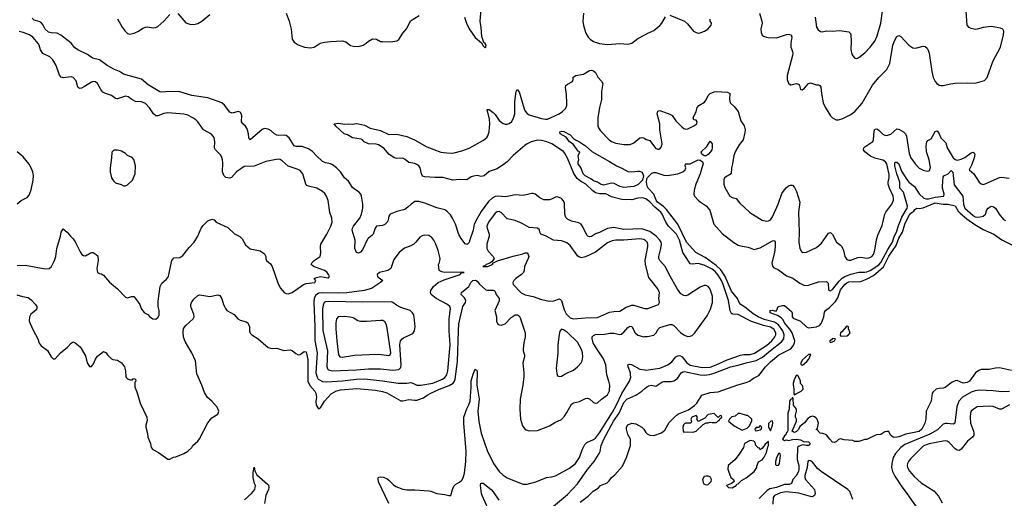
# Model space of a CAD drawing. Header units: inches. Extents: x 1473912 to 1647258, y 640388 to 773423.
# Tile 287 of 420: x 1533776 to 1543579, y 731823 to 736585. Entities that reach past the tile are written whole.
import ezdxf

# ---------------------------------------------------------------- set-up
doc = ezdxf.new("R2010")
doc.units = ezdxf.units.IN
doc.header["$MEASUREMENT"] = 0
doc.layers.add('B5733', color=7, linetype='Continuous')
doc.layers.add('B5743', color=7, linetype='Continuous')

msp = doc.modelspace()

# ---------------------------------------------------------------- linework, layer by layer
at = {"layer": 'B5733', "color": 5}
for points, elevation in [([(1534750, 736594), (1534795.8, 736510), (1534825.7, 736470), (1534848.8, 736448.8), (1534870, 736442.4), (1534917.2, 736450), (1534959.3, 736470), (1535000.6, 736499.4), (1535030, 736511.8), (1535050, 736512.9), (1535110, 736503.2), (1535132.7, 736507.3), (1535150, 736517), (1535210.7, 736569.3), (1535270, 736638)], 720), ([(1535350, 736645.5), (1535430, 736554.9), (1535470, 736539.6), (1535510, 736538), (1535550, 736547.9), (1535590, 736571.7), (1535670, 736636)], 720), ([(1536430, 736651), (1536459, 736570), (1536480.2, 736490), (1536490.3, 736390.3), (1536510, 736362), (1536550, 736334.9), (1536610.4, 736310.4), (1536670, 736303.8), (1536707.6, 736312.4), (1536769, 736350), (1536810, 736361.3), (1536870, 736368.8), (1536990, 736374), (1537024.9, 736364.9), (1537068.8, 736328.8), (1537101.2, 736321.2), (1537150, 736319.6), (1537196, 736330), (1537226.6, 736350), (1537250, 736372.7), (1537290, 736394.4), (1537330, 736390.4), (1537368.9, 736368.9), (1537390, 736367), (1537470, 736365.7), (1537509.6, 736370.4), (1537530, 736375.5), (1537551.3, 736388.7), (1537590, 736451), (1537630, 736496), (1537665.6, 736574.4), (1537754.5, 736625.5)], 720), ([(1538206, 736610), (1538224.1, 736550), (1538250, 736495.6), (1538310, 736408.8), (1538374.8, 736354.8), (1538390, 736324.7), (1538410, 736306), (1538418, 736310), (1538419, 736330), (1538410, 736348), (1538398, 736358), (1538377.7, 736417.7), (1538371.5, 736508.5), (1538361.7, 736570), (1538372.1, 736687.9)], 720), ([(1539389.2, 736650), (1539381.9, 736570), (1539388.7, 736528.7), (1539412.4, 736452.4), (1539437.7, 736410), (1539455.2, 736390), (1539490, 736366.8), (1539550, 736346.8), (1539630, 736338.6), (1539750, 736347.6), (1539830, 736340.4), (1539870, 736352.7), (1539930, 736397.6), (1540000, 736434.6)], 720), ([(1540000, 734494.2), (1539970, 734504.8), (1539790, 734499), (1539690, 734517.8), (1539630, 734508.9), (1539550, 734466.6), (1539510, 734454.3), (1539470, 734427.3), (1539450, 734423.4), (1539432, 734432), (1539422.6, 734442.6), (1539383.7, 734523.7), (1539365.1, 734550), (1539342.5, 734562.5), (1539270, 734579.8), (1539230, 734600.9), (1539215.3, 734615.3), (1539203.7, 734650), (1539199.1, 734759.1), (1539190, 734783.6), (1539170, 734806.6), (1539130, 734823.1), (1539110, 734819.7), (1539070, 734798.3), (1539050, 734793.7), (1538993.9, 734793.9), (1538953.4, 734813.4), (1538908.1, 734848.1), (1538890, 734857), (1538876.6, 734856.6), (1538790, 734834.3), (1538710, 734843.1), (1538617.6, 734822.4), (1538530, 734830.4), (1538510, 734826.8), (1538478.8, 734810), (1538445, 734775), (1538370, 734677.7), (1538330, 734608.1), (1538302.6, 734550), (1538289.7, 734490.3), (1538256, 734384), (1538250, 734369.3), (1538230, 734349.4), (1538210, 734354.5), (1538170, 734408), (1538149.2, 734449.2), (1538113.6, 734550), (1538084.2, 734610), (1538064, 734644), (1538030, 734679.7), (1538010, 734693.5), (1537930, 734714.6), (1537810, 734760.3), (1537750, 734775.8), (1537710, 734776.3), (1537672.4, 734750), (1537641.5, 734718.5), (1537610, 734698), (1537530, 734676.8), (1537465.3, 734650), (1537450.3, 734630), (1537444.4, 734590), (1537434.3, 734570), (1537410, 734547.4), (1537390, 734536.1), (1537327.4, 734530), (1537313.8, 734510), (1537295.2, 734450), (1537283.2, 734436.8), (1537247.4, 734412.6), (1537238.8, 734401.2), (1537190, 734296), (1537170, 734272.7), (1537150, 734261.2), (1537130, 734269.2), (1537113.3, 734310), (1537115.1, 734390), (1537088, 734490), (1537090.8, 734510), (1537099.8, 734530), (1537162.8, 734610), (1537179.8, 734650), (1537191.6, 734710), (1537194.2, 734750), (1537180.5, 734830), (1537173.3, 734850), (1537156.2, 734870), (1537110, 734898), (1537090, 734916.9), (1537050, 734976.9), (1537010, 735013), (1536969.8, 735070), (1536930, 735111.6), (1536890, 735141.5), (1536871.5, 735150), (1536819.7, 735159.7), (1536792.6, 735172.6), (1536730, 735229.7), (1536692.1, 735272.1), (1536650, 735299.8), (1536590, 735323.7), (1536530, 735322.2), (1536510, 735329.8), (1536458.9, 735410), (1536430, 735433.6), (1536410, 735437.4), (1536352.7, 735432.7), (1536337, 735437), (1536314.5, 735450), (1536280, 735480), (1536250, 735496.3), (1536210, 735501.3), (1536190, 735491.3), (1536069.6, 735389.6), (1536059.5, 735399.5), (1536056.3, 735410), (1536053.8, 735450), (1536040.2, 735500.2), (1536025.4, 735525.4), (1535998.5, 735550), (1535984.8, 735570), (1535987.1, 735630), (1535976.8, 735656.8), (1535970, 735665.1), (1535950, 735671.5), (1535890, 735655.8), (1535870, 735665.1), (1535814.9, 735734.9), (1535790, 735757.1), (1535650, 735806.4), (1535491, 735831), (1535370, 735868.2), (1535270, 735872.2), (1535190, 735863.7), (1535170, 735867.5), (1535056.5, 735936.5), (1534990, 735991.9), (1534810, 736043.1), (1534769.3, 736069.3), (1534721.3, 736090), (1534648.4, 736130), (1534570, 736185.3), (1534502.7, 736202.7), (1534450, 736237.6), (1534360.9, 736280.9), (1534325.6, 736305.6), (1534287.8, 736350), (1534184.8, 736430), (1534150, 736450.9), (1534090, 736453.5), (1534062.2, 736462.2), (1534030.6, 736490), (1534010, 736531.1), (1533990, 736556.8), (1533970, 736567.7), (1533921.8, 736581.8), (1533900.1, 736600.1)], 720), ([(1533750, 734139.3), (1533830, 734141.6), (1534030, 734107.3), (1534070, 734110.8), (1534092.7, 734130), (1534123.7, 734190), (1534134.5, 734230), (1534146.6, 734310), (1534183.7, 734430), (1534189.4, 734470), (1534210, 734504.7), (1534250, 734471), (1534281, 734430), (1534310, 734404.7), (1534330, 734376), (1534376.7, 734276.7), (1534394, 734250), (1534410, 734238), (1534430, 734235.5), (1534470, 734259.1), (1534490, 734267.3), (1534507.1, 734267.1), (1534538, 734250), (1534554.9, 734234.9), (1534558.4, 734190), (1534543.1, 734110), (1534550.6, 734070.6), (1534570, 734060.7), (1534590, 734057.3), (1534610, 734044), (1534670, 733974), (1534748.7, 733908.7), (1534830, 733822.8), (1534850, 733818), (1534890, 733831.3), (1534912, 733830), (1534930, 733812), (1534971.3, 733750), (1534984.7, 733710), (1534998, 733690), (1535018, 733670), (1535050.6, 733650.6), (1535070, 733631.3), (1535102, 733610), (1535130, 733606), (1535155.5, 733624.5), (1535165.2, 733650), (1535163.7, 733690), (1535155.1, 733730), (1535155.5, 733784.5), (1535174.5, 733930), (1535190, 733962.8), (1535238, 734002), (1535258, 734030), (1535276.2, 734130), (1535291.9, 734188.1), (1535310, 734216), (1535370, 734219.1), (1535402, 734238), (1535462.5, 734317.5), (1535514, 734370), (1535549.2, 734430), (1535584, 734510), (1535602.5, 734537.5), (1535650, 734582.8), (1535690, 734601), (1535713.7, 734593.7), (1535731.1, 734571.1), (1535850, 734516), (1535914.4, 734454.4), (1535967.1, 734427.1), (1535990, 734404.7), (1536025.8, 734345.8), (1536070, 734306), (1536170, 734284.7), (1536214.4, 734254.4), (1536226, 734230), (1536226, 734210), (1536234.8, 734190), (1536274.7, 734154.7), (1536290.6, 734130), (1536347.5, 733967.5), (1536370, 733918), (1536410.5, 733870.5), (1536430, 733861), (1536450, 733858.8), (1536470, 733862.8), (1536490, 733870.6), (1536602, 733950), (1536630, 733960.5), (1536715.3, 733970), (1536724, 733990), (1536709.2, 734010), (1536730, 734021.6), (1536770.9, 734029.1), (1536844.2, 734015.8), (1536850, 734016.2), (1536859.2, 734030), (1536851.9, 734050), (1536836.4, 734070), (1536810.7, 734090.7), (1536700.9, 734130), (1536679.3, 734150), (1536689.2, 734170), (1536709.3, 734190), (1536766.6, 734230), (1536773.1, 734266.9), (1536769.7, 734330), (1536774.3, 734350), (1536835.1, 734450), (1536874, 734530), (1536887.3, 734570), (1536883.6, 734610), (1536865.6, 734665.6), (1536845.9, 734785.9), (1536830, 734829.2), (1536814.6, 734854.6), (1536790, 734876.2), (1536733.2, 734910), (1536650, 734927.2), (1536635.5, 734935.5), (1536623.5, 734950), (1536594, 735050), (1536570, 735084.2), (1536539.4, 735099.4), (1536450, 735128.7), (1536390, 735182), (1536370, 735194.7), (1536350, 735198.9), (1536226.5, 735173.5), (1536110, 735128.2), (1536010, 735123), (1535933.4, 735070), (1535883.5, 735016.5), (1535870, 735008.7), (1535830, 735014), (1535810, 735034), (1535795.6, 735070), (1535798.8, 735158.8), (1535796.9, 735190), (1535790, 735214), (1535777.5, 735237.5), (1535727, 735290), (1535716.2, 735310), (1535720.5, 735370), (1535712.4, 735412.4), (1535685.1, 735445.1), (1535606.6, 735490), (1535549.4, 735570), (1535529.3, 735590), (1535499.3, 735610), (1535450, 735634.7), (1535410, 735646.6), (1535250, 735656.9), (1535210, 735652.8), (1535150, 735627.1), (1535130, 735629.7), (1535107.3, 735647.3), (1535070, 735707.3), (1535030, 735751.3), (1534990, 735766.3), (1534930, 735771.3), (1534892.3, 735790), (1534857, 735817), (1534830, 735824.7), (1534750, 735798), (1534730, 735800.5), (1534690, 735831.6), (1534630, 735851.2), (1534605.5, 735865.5), (1534585.1, 735890), (1534551.5, 735950), (1534530, 735965.6), (1534510, 735969.6), (1534490, 735963.6), (1534421.3, 735918.7), (1534390, 735903.5), (1534370, 735900.7), (1534354.7, 735914.7), (1534337.4, 735977.4), (1534310, 736009.6), (1534290, 736016.3), (1534210, 736006.9), (1534190, 736011.8), (1534173.3, 736033.3), (1534137.7, 736130), (1534104.7, 736184.7), (1534076.4, 736216.4), (1534007, 736250), (1533984.6, 736284.6), (1533971.3, 736330), (1533963.3, 736343.3), (1533906.6, 736410), (1533874.3, 736434.3), (1533810, 736459.1), (1533770, 736466.4)], 740), ([(1540000, 734805.3), (1539973.8, 734813.8), (1539930, 734810.4), (1539870, 734792.2), (1539770, 734795.4), (1539670, 734824), (1539612.6, 734852.6), (1539550, 734851.7), (1539510, 734860.8), (1539481, 734881.1), (1539412.6, 734950), (1539358.7, 734978.7), (1539326.3, 735006.3), (1539293.7, 735053.7), (1539230, 735206.4), (1539201, 735261), (1539190, 735273.9), (1539075.4, 735350), (1539025.1, 735370), (1538970, 735383.2), (1538930, 735385.6), (1538870, 735368.6), (1538830, 735351), (1538805.7, 735334.3), (1538687.8, 735232.2), (1538628.9, 735170), (1538603.7, 735150), (1538530, 735100.3), (1538450, 735073.8), (1538399.8, 735030), (1538370, 735025.8), (1538330, 735033.2), (1538293, 735027), (1538270, 735021), (1538227, 734993), (1538153.6, 734993.6), (1538090, 734987.2), (1537990, 735015.9), (1537910, 735015.6), (1537810, 735021.5), (1537787.2, 735027.2), (1537776.1, 735050), (1537764.1, 735110), (1537751.6, 735130), (1537730, 735145.6), (1537710, 735153.6), (1537650, 735162.9), (1537615.5, 735195.5), (1537590, 735206.3), (1537530, 735204.6), (1537505.6, 735210), (1537450, 735248.3), (1537405, 735305), (1537350, 735341), (1537327, 735347), (1537250, 735351.5), (1537206.6, 735370), (1537190, 735389.3), (1537176.6, 735396.6), (1537090, 735409.3), (1537040.2, 735440.2), (1537008, 735450), (1536924.2, 735524.2), (1536908.7, 735550), (1536950, 735555.8), (1537010, 735544.9), (1537049.8, 735550.2), (1537090, 735544), (1537130, 735552), (1537150, 735550.3), (1537210, 735534), (1537266.7, 735506.7), (1537370, 735481.1), (1537450, 735443), (1537530, 735444.4), (1537630, 735424.2), (1537707.7, 735390), (1537830, 735320.2), (1537968.5, 735268.5), (1538030, 735259.3), (1538090, 735257.7), (1538179.5, 735280.5), (1538250, 735305.5), (1538393.1, 735386.9), (1538426.3, 735413.7), (1538437.2, 735430), (1538450.6, 735469.4), (1538458.1, 735550), (1538454.1, 735594.1), (1538429.5, 735690.5), (1538450, 735690.4), (1538490, 735662), (1538510, 735641.1), (1538550, 735583.2), (1538590, 735551), (1538610, 735545), (1538630, 735546.3), (1538650, 735553.7), (1538671.4, 735568.6), (1538693.7, 735606.3), (1538705, 735650), (1538704.3, 735770), (1538719.7, 735870), (1538730, 735890.7), (1538750, 735867.7), (1538798, 735698), (1538810, 735674.6), (1538830, 735650.2), (1538850, 735637.8), (1538970, 735603.2), (1539010, 735595.5), (1539030, 735596.6), (1539148.2, 735650), (1539179.6, 735670), (1539213.7, 735706.3), (1539222.6, 735730), (1539223.9, 735750), (1539221.8, 735841.8), (1539210, 735912), (1539215.1, 735930), (1539230, 735944.9), (1539279, 735970), (1539286, 735990), (1539285.4, 736014.6), (1539312.3, 736030), (1539390, 736043.8), (1539450, 736080.8), (1539470, 736083.6), (1539490, 736077.6), (1539510, 736058), (1539533.4, 736013.4), (1539570, 735974), (1539581.6, 735950), (1539569, 735871), (1539570.2, 735790), (1539548.6, 735711.4), (1539532.9, 735610), (1539532.7, 735530), (1539537.4, 735510), (1539558.2, 735478.2), (1539643.7, 735390), (1539670, 735372.6), (1539710, 735356.1), (1539790, 735344.2), (1539855.2, 735344.8), (1539890, 735359.5), (1539950, 735408.2), (1539970, 735413.4), (1539990, 735410.6), (1540000, 735404.1)], 680), ([(1533750, 734751.3), (1533790, 734786), (1533850, 734816), (1533870, 734838), (1533890, 734892), (1533909.7, 734990), (1533912.4, 735030), (1533905.4, 735070), (1533890, 735112.7), (1533870, 735147.3), (1533810, 735220.9), (1533751.3, 735271.3)], 760), ([(1540000, 734392.5), (1539990, 734398.5), (1539950, 734406), (1539790.1, 734389.9), (1539710.1, 734389.9), (1539675.1, 734384.9), (1539630, 734366.2), (1539508, 734272), (1539410, 734224.2), (1539370, 734215.4), (1539350, 734221.1), (1539332.5, 734232.5), (1539257.3, 734337.3), (1539224.4, 734364.4), (1539170, 734384), (1539090, 734392.6), (1539010, 734433.7), (1538966, 734450), (1538954.5, 734470), (1538950, 734495.3), (1538931.6, 734511.6), (1538850, 734516.2), (1538778, 734558), (1538710, 734586.6), (1538630, 734603.6), (1538570, 734667.2), (1538550, 734676.1), (1538530, 734672.9), (1538510, 734659.8), (1538443.5, 734570), (1538428.4, 734530), (1538429.3, 734510), (1538450.2, 734450), (1538451.5, 734430), (1538427.9, 734350), (1538427.3, 734307.3), (1538440.4, 734280.4), (1538490.8, 734230), (1538500.5, 734210), (1538479.9, 734180.1), (1538456.2, 734163.8), (1538422, 734150), (1538418.4, 734141.6), (1538388.4, 734128.4), (1538437.2, 734130), (1538480.7, 734150), (1538494.8, 734165.2), (1538534.4, 734185.6), (1538688, 734232), (1538785.4, 734254.6), (1538810, 734265.3), (1538830, 734264.9), (1538839.5, 734250), (1538843.7, 734230), (1538840.3, 734210), (1538801.6, 734130), (1538799.3, 734090), (1538793.4, 734070), (1538772.3, 734050), (1538714.5, 734010), (1538695.1, 733990), (1538685, 733970), (1538688.7, 733948.7), (1538768.4, 733868.4), (1538810, 733847.9), (1538890, 733832.3), (1538970, 733799.9), (1539050, 733785), (1539093.1, 733786.9), (1539150, 733806.4), (1539161.6, 733801.6), (1539170.5, 733790), (1539197.5, 733697.5), (1539217.1, 733657.1), (1539258.4, 733618.4), (1539290, 733608.5), (1539410, 733620.3), (1539530, 733622), (1539650, 733674.9), (1539690, 733682.3), (1539750, 733684.9), (1539814.7, 733725.3), (1539870, 733743.6), (1539890, 733744.2), (1539985.6, 733714.4), (1540000, 733713.1)], 740), ([(1533749.1, 733849.1), (1533804.7, 733830), (1533859.9, 733819.9), (1533890, 733798.4), (1533934.9, 733750), (1533945.7, 733730), (1533945.7, 733710), (1533933.7, 733690), (1533886.2, 733653.8), (1533872.9, 733630), (1533871.5, 733590), (1533877.3, 733570), (1533910, 733494.9), (1533957.4, 733410), (1533970, 733367.3), (1533990, 733340.5), (1534052.9, 733292.9), (1534090, 733231), (1534110, 733211.3), (1534130, 733211.3), (1534181.2, 733270), (1534252.9, 733327.1), (1534290, 733366.8), (1534310, 733378.8), (1534330, 733370.7), (1534377.3, 733330), (1534430, 733242), (1534447.3, 733170), (1534470, 733136), (1534490, 733136), (1534510, 733161), (1534531.7, 733208.3), (1534550, 733236), (1534610, 733284.7), (1534638, 733270), (1534650.9, 733250.9), (1534691.1, 733211.1), (1534703.6, 733203.6), (1534750, 733196), (1534790, 733171), (1534819.1, 733130), (1534830.4, 733090), (1534833, 733033), (1534840.4, 733020.4), (1534850, 733010.8), (1534877.2, 733002.8), (1534898, 733002), (1534910, 733014), (1534930.6, 733010), (1534931.1, 732988.9), (1534922, 732978), (1534924, 732930), (1534943.1, 732883.1), (1534977.1, 732770), (1535041.3, 732630), (1535043.8, 732596.2), (1535030.7, 732550), (1535030.8, 732530), (1535047.5, 732467.5), (1535051, 732430), (1535078, 732370), (1535086.8, 732330), (1535101, 732310), (1535158.8, 732278.8), (1535250, 732211), (1535270, 732211), (1535306.6, 732233.4), (1535330, 732237.3), (1535410, 732267.7), (1535450, 732290.8), (1535489.2, 732330), (1535501.2, 732350), (1535550, 732390.8), (1535566.2, 732413.8), (1535650, 732574.8), (1535690, 732622.8), (1535750, 732661), (1535759.5, 732690), (1535742, 732730), (1535690, 732789.6), (1535646.1, 732826.1), (1535615.5, 732875.5), (1535589.8, 732950), (1535540.9, 733060.9), (1535525.1, 733190), (1535491, 733270), (1535458.6, 733318.6), (1535423.5, 733383.5), (1535407.3, 733427.3), (1535402.4, 733477.6), (1535407.9, 733512), (1535430, 733543.2), (1535503.5, 733610), (1535512.4, 733630), (1535511.1, 733651.1), (1535478.9, 733730), (1535479.8, 733750), (1535488.2, 733771.8), (1535510, 733806), (1535550, 733840.9), (1535570, 733847.2), (1535670, 733832.4), (1535750, 733847.3), (1535770, 733841), (1535788.1, 733808.1), (1535805.5, 733750), (1535824.4, 733710), (1535839.1, 733690), (1535911.5, 733651.5), (1535949.1, 733609.1), (1535970, 733594.9), (1536030, 733580.5), (1536046.8, 733570), (1536063.8, 733530), (1536063.8, 733490), (1536070, 733466.8), (1536086.8, 733450), (1536148.9, 733408.9), (1536250, 733324.4), (1536290, 733314.9), (1536335.6, 733315.6), (1536405.6, 733294.4), (1536470, 733300.7), (1536490, 733294), (1536524.9, 733264.9), (1536550, 733250.4), (1536570, 733252.4), (1536610, 733282.4), (1536630, 733280.5), (1536644.1, 733204.1), (1536643.7, 732990), (1536665.4, 732945.4), (1536714.4, 732890), (1536723, 732870), (1536730.6, 732829.4), (1536725.2, 732785.2), (1536727.3, 732750), (1536750, 732712), (1536770, 732722), (1536812.3, 732790), (1536878.7, 732861.3), (1536923.6, 732890), (1536970, 732901.9), (1537134, 732914), (1537317.9, 732897.9), (1537390, 732884.6), (1537430, 732872), (1537570, 732793.4), (1537590, 732793), (1537650, 732806.4), (1537710, 732798.3), (1537730, 732800.2), (1537796.9, 732823.1), (1537831.5, 732850), (1537868, 732870), (1537954.5, 732910), (1538053.2, 732946.8), (1538091.4, 732968.6), (1538106.8, 732990), (1538113.4, 733010), (1538136.4, 733183.6), (1538144.4, 733490), (1538150, 733558.8), (1538189, 733730), (1538214.6, 733770), (1538217.6, 733790), (1538202.5, 733822.5), (1538172.3, 733850), (1538175.1, 733870), (1538247.6, 733930), (1538268, 733970), (1538287, 733990), (1538313, 733993), (1538330, 733983), (1538354.1, 733954.1), (1538418.6, 733898.6), (1538434.3, 733894.3), (1538490, 733894.2), (1538500.5, 733890), (1538510, 733879.1), (1538521.1, 733850), (1538550, 733810.5), (1538550, 733787), (1538505.5, 733690), (1538522.6, 733630), (1538524.9, 733584.9), (1538537.3, 733557.3), (1538550, 733548.2), (1538570, 733546.7), (1538610, 733560.3), (1538670, 733621.7), (1538710, 733648.7), (1538734, 733650), (1538750, 733638), (1538759.4, 733619.4), (1538810.4, 733470), (1538808.5, 733430), (1538794.6, 733370), (1538790.3, 733310), (1538790.4, 733290), (1538803, 733250), (1538803.8, 733230), (1538787.2, 733170), (1538796.9, 733070), (1538795.4, 733035.4), (1538784.7, 732950), (1538757.6, 732810), (1538756.5, 732710), (1538763.6, 732610), (1538783.7, 732543.7), (1538810, 732508.4), (1538850, 732495.3), (1538930, 732498.9), (1539050, 732542.6), (1539103.3, 732576.7), (1539170, 732608.8), (1539199.7, 732640.3), (1539224.4, 732675.6), (1539270, 732758.7), (1539290, 732774.3), (1539350, 732786.5), (1539410, 732817.6), (1539430, 732820.4), (1539450, 732813), (1539490, 732777.1), (1539510, 732770.4), (1539530, 732774.4), (1539569.6, 732810), (1539630, 732852.6), (1539647.4, 732892.6), (1539652, 732950), (1539643.5, 732990), (1539621.3, 733050), (1539611.5, 733150), (1539588.7, 733210), (1539508.6, 733328.6), (1539487.3, 733370), (1539475.1, 733410), (1539477.4, 733430), (1539490, 733443.7), (1539510, 733452.2), (1539603.4, 733456.6), (1539653.2, 733466.8), (1539690, 733464.7), (1539750, 733452.1), (1539764.3, 733455.7), (1539790, 733474.5), (1539830, 733523.8), (1539850, 733536.5), (1539870, 733532.8), (1539903.9, 733470), (1539930, 733446), (1539989.1, 733430.9), (1540000, 733431.7)], 720), ([(1537452.8, 731772.8), (1537350, 731986), (1537343.8, 732016.2), (1537350, 732033.4), (1537370, 732038), (1537394.6, 732034.6), (1537430, 732019.1), (1537450, 732004.9), (1537497.7, 731957.7), (1537521.2, 731941.2), (1537590, 731913.1), (1537630, 731907.4), (1537710, 731908.5), (1537850, 731896.3), (1537870, 731893), (1537930, 731870.5), (1538010, 731860.7), (1538048.9, 731851.1), (1538070, 731852), (1538083.7, 731910), (1538097.6, 731942.4), (1538117.2, 731962.8), (1538155.8, 731984.2), (1538177.7, 732002.3), (1538192.4, 732027.6), (1538205.4, 732074.6), (1538217.8, 732190), (1538222.6, 732290), (1538198.1, 732570), (1538198.8, 732630), (1538226.5, 732713.5), (1538247.7, 732752.3), (1538260.8, 732790), (1538271.2, 732930), (1538269.7, 732990.3), (1538290, 733058), (1538310, 733106.4), (1538321.6, 733101.6), (1538330, 733091), (1538327.8, 732950), (1538351.5, 732810), (1538336.1, 732690), (1538347.4, 732587.4), (1538369.4, 732470), (1538430, 732300.3), (1538494.4, 732170), (1538550, 732090.3), (1538590, 732052.7), (1538630, 732025.8), (1538770.2, 731970.2), (1538790, 731963.1), (1538830, 731963.1), (1538914.1, 731985.9), (1539022, 732030), (1539070, 732035.8), (1539110, 732047), (1539250, 732123.6), (1539310, 732170.3), (1539349.9, 732230.1), (1539375, 732305), (1539401.5, 732358.5), (1539423.2, 732376.8), (1539490, 732406.6), (1539510, 732421.3), (1539550, 732473.9), (1539678.8, 732681.2), (1539714.9, 732745.1), (1539770, 732864.5), (1539847.3, 732990), (1539859.3, 733030), (1539858.5, 733050), (1539856.3, 733070), (1539833.7, 733130), (1539832.6, 733150), (1539850, 733157.9), (1539866.8, 733153.2), (1539950, 733109.5), (1540000, 733099.7)], 680), ([(1539090, 731743.6), (1539230, 731862.2), (1539330, 731967.7), (1539430.5, 732110), (1539495.5, 732190), (1539547.1, 732270), (1539555.9, 732290), (1539566.6, 732350), (1539590.8, 732410), (1539689.9, 732590), (1539745, 732670), (1539790, 732776.3), (1539822, 732810), (1539910, 732849.4), (1539971.3, 732888.7), (1540000, 732915.7)], 660), ([(1539354.9, 731785.1), (1539436.9, 731843.1), (1539487.5, 731892.5), (1539535.2, 731924.8), (1539558, 731950), (1539624.1, 731975.9), (1539644.2, 731995.8), (1539667.8, 732030), (1539702, 732058), (1539776.6, 732143.4), (1539817, 732230), (1539859, 732350), (1539859, 732410), (1539830, 732458), (1539819, 732510), (1539819, 732530), (1539830, 732554.8), (1539870, 732570.7), (1539910, 732564.7), (1539970.8, 732530), (1539990, 732510.8), (1540000, 732494.8)], 640), ([(1536013, 731807), (1536082.9, 731870), (1536117.6, 731910), (1536123.7, 731950), (1536114, 731970), (1536101.6, 732030), (1536101, 732079), (1536110, 732134), (1536117.1, 732097.1), (1536136.4, 732056.4), (1536243.8, 731963.8), (1536252.3, 731952.3), (1536257.6, 731930), (1536254.6, 731910), (1536228.4, 731851.6), (1536214.4, 731770)], 680), ([(1538470, 731652.4), (1538379.8, 731850), (1538373.2, 731870), (1538362.8, 731950), (1538366.9, 731973.1), (1538390, 731974.9), (1538470, 731910.3), (1538490, 731888.5), (1538545.9, 731805.9)], 660)]:
    msp.add_lwpolyline(points, dxfattribs=dict(at, elevation=elevation))
for points, elevation in [([(1539870, 735071.2), (1539930, 735079.2), (1539950, 735076.5), (1539970, 735067.2), (1539981.8, 735050), (1539986.2, 735030), (1539975.4, 734990), (1539933.3, 734946.7), (1539890, 734924.7), (1539790, 734915.5), (1539750, 734926.3), (1539694.8, 734954.8), (1539670, 734957.7), (1539590, 734938.9), (1539559.3, 734950), (1539529.7, 734969.7), (1539490, 734983.1), (1539462.9, 735002.9), (1539405.8, 735030), (1539385.8, 735050), (1539366.2, 735106.2), (1539337.6, 735150), (1539336, 735170), (1539342.7, 735190), (1539338, 735230), (1539354, 735270), (1539337.2, 735277.2), (1539285.1, 735345.1), (1539250, 735368.7), (1539215.8, 735415.8), (1539158, 735450), (1539152.7, 735470), (1539170, 735475.8), (1539192.9, 735472.9), (1539258.3, 735438.3), (1539290, 735402.4), (1539308.8, 735388.8), (1539350, 735370.5), (1539410.2, 735330.2), (1539473.7, 735273.7), (1539650, 735175), (1539719.3, 735130), (1539770, 735109.2), (1539830, 735075.6)], 660), ([(1534750, 735288), (1534712.7, 735287.3), (1534692.7, 735267.3), (1534691.3, 735210), (1534676, 735110), (1534676, 735070), (1534691.3, 735010), (1534710, 734982), (1534730, 734962), (1534786.4, 734946.4), (1534810, 734931.3), (1534830, 734931), (1534850, 734941), (1534899, 734990), (1534925.2, 735050), (1534929.4, 735129.4), (1534913.8, 735193.8), (1534895.5, 735215.5), (1534850, 735235.3), (1534830, 735255.3), (1534790, 735278)], 760), ([(1537810, 734442), (1537784.1, 734435.9), (1537758.8, 734421.2), (1537720.7, 734370), (1537698.8, 734350), (1537670, 734334.5), (1537607.3, 734312.7), (1537553.4, 734270), (1537499.9, 734200.1), (1537473, 734110), (1537442, 734090), (1537359.5, 734070), (1537336.9, 734050), (1537339, 734030), (1537343.8, 734023.8), (1537393, 733990), (1537370, 733969.5), (1537278.8, 733910), (1537206, 733890), (1537033.3, 733866.7), (1536950, 733863.2), (1536792.2, 733867.8), (1536756, 733864), (1536741.5, 733858.5), (1536720.5, 733839.5), (1536708.4, 733810), (1536704, 733776), (1536713.8, 733530), (1536713.2, 733393.2), (1536738.4, 733270), (1536726.2, 733070), (1536736.6, 733030), (1536748.8, 733010), (1536760.5, 733000.5), (1536790, 732986.5), (1536830, 732982.9), (1536989.2, 732990.8), (1537130, 733008.1), (1537210.8, 733010.8), (1537390, 732992.3), (1537544.7, 732970), (1537630, 732967.2), (1537670, 732975), (1537690, 732970.2), (1537730, 732950.2), (1537770, 732948.5), (1537890, 732969.6), (1537986.6, 733010), (1538010, 733024.6), (1538029.7, 733050), (1538039.8, 733090), (1538062.2, 733350), (1538052.5, 733490), (1538052.3, 733607.7), (1538064.9, 733710), (1538058.3, 733730), (1538034, 733750), (1537922.4, 733810), (1537872, 733850), (1537865.1, 733870), (1537868.6, 733890), (1537894.8, 733930), (1537943.9, 733970), (1538003.1, 733996.9), (1538162.9, 734050), (1538174.9, 734065.1), (1538202, 734070), (1538173.2, 734073.2), (1538010, 734069.1), (1537977.5, 734077.5), (1537952.7, 734090), (1537947, 734150), (1537956.2, 734170), (1537961.6, 734210), (1537941.6, 734290), (1537919.6, 734350), (1537900.7, 734390), (1537878, 734418), (1537850, 734436.2)], 740), ([(1536850, 733782.1), (1536822.2, 733777.8), (1536807.1, 733770), (1536796.3, 733743.7), (1536791.3, 733708.7), (1536793.6, 733493.6), (1536842.1, 733290), (1536835.8, 733135.8), (1536841.7, 733110), (1536850, 733101), (1536890, 733092.2), (1537130, 733101.3), (1537250, 733112.1), (1537370, 733110.2), (1537490, 733099.5), (1537550, 733105.6), (1537570, 733126), (1537573.7, 733150), (1537562.1, 733350), (1537567.7, 733390), (1537583.1, 733410), (1537598.8, 733421.2), (1537690, 733463.5), (1537708.2, 733490), (1537712.2, 733530), (1537703.7, 733630), (1537699.9, 733650), (1537687.8, 733670), (1537662.3, 733690), (1537570, 733722.6), (1537526.2, 733746.2), (1537492.8, 733772.8), (1537476.4, 733776.4), (1537192.9, 733772.9)], 760), ([(1537010, 733632), (1536946, 733630), (1536929.2, 733610), (1536924.7, 733570), (1536922.9, 733510), (1536934.3, 733390), (1536950.2, 733250.2), (1536963, 733230), (1536990, 733228.4), (1537110, 733248.1), (1537255.2, 733255.2), (1537350, 733255.9), (1537450, 733244), (1537463.7, 733250), (1537470.7, 733270), (1537434.5, 733514.5), (1537427.8, 733547.8), (1537410, 733580.5), (1537391.3, 733591.3), (1537370, 733593.6), (1537230, 733580.9), (1537170, 733582.9), (1537142.7, 733590), (1537097.3, 733617.3), (1537064.9, 733624.9)], 780), ([(1539170, 733506), (1539155.3, 733484.7), (1539147.6, 733452.4), (1539135.2, 733350), (1539133.3, 733266.7), (1539119.1, 733119.1), (1539123.5, 733063.5), (1539130, 733042), (1539150, 733036), (1539170, 733038.8), (1539213.8, 733066.2), (1539290, 733099.1), (1539329.3, 733130), (1539366.6, 733170), (1539375.1, 733190), (1539381.6, 733230), (1539378.9, 733270), (1539370, 733305.2), (1539330, 733378), (1539230, 733471.6), (1539190, 733499.5)], 740)]:
    msp.add_lwpolyline(points, close=True, dxfattribs=dict(at, elevation=elevation))
at = {"layer": 'B5743', "color": 5}
for points, elevation in [([(1540000, 736434.6), (1540030, 736450.5), (1540090, 736476.4), (1540150, 736528), (1540170, 736550.6), (1540206, 736614)], 720), ([(1540250, 736628.7), (1540394, 736570), (1540424.5, 736544.5), (1540484.4, 736470), (1540510, 736457.6), (1540530, 736452.4), (1540550, 736454.4), (1540593.2, 736470), (1540626.6, 736490), (1540660.5, 736530), (1540664, 736550), (1540652.3, 736570), (1540651.1, 736590)], 720), ([(1541140.5, 736650), (1541165.2, 736570), (1541167.1, 736550), (1541154, 736490), (1541156.9, 736456.9), (1541170, 736430.7), (1541181.5, 736421.5), (1541210, 736410.4), (1541228.8, 736408.8), (1541310, 736405.7), (1541410, 736438.3), (1541430, 736441.1), (1541455.6, 736435.6), (1541464.2, 736410), (1541452.6, 736350), (1541452.8, 736312.8), (1541470.3, 736270), (1541472.9, 736250), (1541471.5, 736230), (1541418.9, 736030), (1541417.6, 735990), (1541430, 735954.8), (1541450, 735938), (1541457.1, 735937.1), (1541510, 735948.5), (1541530, 735944.9), (1541539.5, 735930), (1541550, 735891.3), (1541567.7, 735887.7), (1541590, 735903.8), (1541629.8, 735950.2), (1541650, 735955.8), (1541710, 735938.4), (1541730, 735937.1), (1541742.8, 735930), (1541752.5, 735912.5), (1541758.3, 735850), (1541776.7, 735756.7), (1541794.5, 735714.5), (1541848.9, 735630), (1541868.5, 735610), (1541906, 735590), (1541930, 735590.3), (1541970, 735603.1), (1542050, 735642.8), (1542090, 735671.8), (1542164.2, 735755.8), (1542265.8, 735934.2), (1542330.8, 736009.2), (1542410, 736090.5), (1542439.8, 736150), (1542471, 736330), (1542490, 736382.8), (1542510, 736417.3), (1542530, 736427.7), (1542550, 736419.1), (1542630, 736332.7), (1542670, 736304.4), (1542690, 736300.4), (1542710, 736303.8), (1542770, 736323.1), (1542790, 736317.6), (1542810, 736303), (1542822, 736282), (1542831.1, 736251.1), (1542857.8, 736070), (1542872.2, 736010), (1542890, 735970.4), (1542907.4, 735950), (1542930, 735934.9), (1542950, 735929.2), (1542970, 735929.2), (1543047.4, 735947.4), (1543088, 735952), (1543210, 735955.8), (1543290, 735952.7), (1543381.3, 735978.7), (1543409.7, 736010.3), (1543465.9, 736170), (1543540.4, 736310), (1543572.8, 736432.8), (1543575.5, 736470), (1543564.2, 736490), (1543539.9, 736499.9), (1543450, 736517), (1543370, 736508.9), (1543310, 736489.8), (1543290, 736487.9), (1543250, 736496.2), (1543230, 736505.8), (1543207.9, 736530), (1543199.4, 736670)], 720), ([(1541697.7, 736610), (1541710, 736511), (1541725.2, 736485.2), (1541747.7, 736467.7), (1541765.5, 736465.5), (1541810, 736472.7), (1541870, 736470.4), (1541937.6, 736477.6), (1542030, 736462.8), (1542047.9, 736447.9), (1542052.7, 736430), (1542055.8, 736370), (1542050.4, 736290), (1542062, 736242), (1542070, 736224.7), (1542090, 736201), (1542110, 736198.8), (1542130, 736207.3), (1542190, 736255.5), (1542244.2, 736310), (1542288.8, 736371.2), (1542314.9, 736425.1), (1542350.7, 736549.3), (1542366, 736670)], 740), ([(1540000, 735404.1), (1540014.6, 735394.6), (1540050, 735381.6), (1540106.9, 735306.9), (1540130, 735297.4), (1540142, 735298), (1540150, 735298.7), (1540164.5, 735315.5), (1540171.7, 735350), (1540149.8, 735490.2), (1540150.8, 735550), (1540123.5, 735650), (1540130, 735674.4), (1540150, 735681.7), (1540250, 735645.7), (1540271, 735631), (1540310, 735579.5), (1540370, 735518.4), (1540390, 735503.1), (1540410, 735494.9), (1540430, 735500.3), (1540489.6, 735530), (1540517.3, 735550), (1540521.3, 735570), (1540510, 735585.1), (1540489.7, 735589.7), (1540483.1, 735610), (1540512, 735670), (1540521.5, 735710), (1540536.9, 735730), (1540594.9, 735765.1), (1540611.9, 735788.1), (1540631.8, 735830), (1540650, 735849.2), (1540690, 735867.8), (1540710, 735871.7), (1540824, 735864), (1540846, 735850), (1540843.8, 735790), (1540850, 735758), (1540890, 735720.5), (1540930.3, 735670.3), (1540957.4, 735577.4), (1540989.5, 735529.5), (1540998.3, 735490), (1540997.2, 735462.8), (1540978, 735390), (1540940.2, 735339.7), (1540902.4, 735277.6), (1540885.2, 735234.8), (1540874.6, 735150), (1540863.1, 735110), (1540858.7, 735050), (1540802.2, 735017.8), (1540792.7, 735010), (1540787.6, 734992.4), (1540787.4, 734950), (1540795.8, 734915.8), (1540846.4, 734830), (1540870, 734817), (1540910, 734806.4), (1540942.2, 734762.2), (1541046.8, 734666.8), (1541170, 734590.4), (1541210, 734580.3), (1541230, 734583.7), (1541250, 734595.3), (1541270, 734622), (1541327.2, 734750), (1541365.4, 734854.6), (1541380, 734880), (1541406.4, 734913.6), (1541430, 734930.5), (1541450, 734939.1), (1541470, 734937.3), (1541490, 734916), (1541510, 734876), (1541543.7, 734770), (1541530.3, 734670), (1541535.6, 734470), (1541532.1, 734372.1), (1541542.4, 734310), (1541559.9, 734279.9), (1541574, 734270), (1541610, 734273), (1541710, 734318), (1541759, 734361), (1541830, 734460.7), (1541850, 734467.3), (1541870, 734447.3), (1541908.2, 734370), (1541950, 734342.4), (1541961.3, 734330), (1541976.9, 734290), (1541990.3, 734230), (1542010, 734199.5), (1542030, 734193.1), (1542050, 734194), (1542122.5, 734217.5), (1542150, 734221.4), (1542210, 734212.8), (1542230, 734215.6), (1542261.6, 734230), (1542276.4, 734250), (1542290, 734291.3), (1542305.3, 734394.7), (1542320, 734440), (1542364.2, 734535.8), (1542391, 734650), (1542401.1, 734670), (1542460.9, 734750), (1542475.6, 734790), (1542476.8, 734810), (1542472.9, 734830), (1542434.8, 734910), (1542423.8, 734950), (1542423.9, 734970), (1542434, 735010), (1542434.5, 735045.5), (1542410, 735151.1), (1542395.6, 735170), (1542370, 735188.6), (1542290, 735206.2), (1542247.1, 735227.1), (1542189.2, 735269.2), (1542179, 735290), (1542181.5, 735310), (1542190, 735320.8), (1542270, 735372), (1542276.4, 735390), (1542283.6, 735476.4), (1542290, 735496.6), (1542310, 735498.2), (1542330, 735485.4), (1542370, 735447.4), (1542390, 735436.2), (1542410, 735432.9), (1542450, 735445.3), (1542510, 735499.5), (1542530, 735497.3), (1542575.2, 735470), (1542594.2, 735450), (1542606.1, 735426.1), (1542633.1, 735253.1), (1542648.9, 735210), (1542690.3, 735150), (1542730, 735108.4), (1542770, 735088.2), (1542810, 735077.1), (1542830, 735080.5), (1542834.8, 735085.2), (1542845.1, 735114.9), (1542830.9, 735190.9), (1542805, 735270), (1542801.8, 735330), (1542808.3, 735370), (1542818, 735382), (1542850, 735399.1), (1542890, 735474), (1542910, 735480.5), (1542930, 735450.6), (1542948.3, 735408.3), (1542998.5, 735358.5), (1543010, 735308.9), (1543071, 735210), (1543090, 735192.4), (1543110, 735188.2), (1543150, 735197.7), (1543186.1, 735213.9), (1543250, 735260.2), (1543270, 735267), (1543280, 735260), (1543285.7, 735245.7), (1543279.7, 735210), (1543255.4, 735144.6), (1543228.7, 735090), (1543277.1, 735050), (1543329.1, 734969.1), (1543350, 734950.4), (1543370, 734946.4), (1543390, 734952.4), (1543530, 735016.5), (1543550, 735019.6), (1543626.7, 735006.7)], 680), ([(1540000, 732915.7), (1540015.3, 732930), (1540036.5, 732943.5), (1540068.2, 732948.2), (1540110, 732940.2), (1540170, 732980.2), (1540190, 732985.8), (1540263.6, 732983.6), (1540290, 732991.1), (1540324.7, 733015.3), (1540363.1, 733070), (1540378.6, 733081.4), (1540396.3, 733083.7), (1540550, 733050.1), (1540590, 733049.4), (1540643.9, 733056.1), (1540691.5, 733068.5), (1540853.7, 733130), (1540930, 733146.1), (1541010, 733172), (1541110, 733195.4), (1541172.2, 733227.8), (1541250, 733294.1), (1541361, 733379), (1541382.6, 733410), (1541387.9, 733450), (1541375.1, 733490), (1541330, 733549.5), (1541290, 733575.7), (1541190, 733602.4), (1541128.3, 733628.3), (1541078.9, 733658.9), (1541010, 733714.1), (1540955.9, 733750), (1540940.2, 733770), (1540921.8, 733810), (1540864.6, 733884.6), (1540797.9, 734037.9), (1540757.2, 734097.2), (1540710, 734140.8), (1540599.4, 734219.4), (1540509, 734270), (1540414.4, 734370), (1540329, 734550), (1540217.1, 734697.1), (1540186.4, 734726.4), (1540127.2, 734770), (1540113.8, 734790), (1540089.4, 734849.4), (1540035, 734910), (1540023.2, 734930), (1540015.4, 734970), (1540019.3, 735000.7), (1540025.7, 735014.3), (1540070, 735058.9), (1540090, 735066.3), (1540110, 735064.4), (1540190, 735039.7), (1540224.8, 735035.2), (1540328, 735050), (1540379, 735070), (1540401.2, 735090), (1540409, 735110), (1540402, 735130), (1540406, 735150), (1540450, 735150.6), (1540530, 735189.1), (1540550, 735188.1), (1540562.2, 735182.2), (1540575.8, 735170), (1540582.4, 735150), (1540566.5, 735110), (1540551.2, 735050), (1540507.9, 734950), (1540492.4, 734890), (1540487.9, 734847.9), (1540494.4, 734830), (1540530.4, 734790), (1540550, 734772.4), (1540610, 734734), (1540648.8, 734690), (1540687.6, 734550), (1540770, 734457.6), (1540887, 734367), (1540930, 734342), (1540970, 734330.3), (1541030, 734322), (1541090, 734299.6), (1541150, 734316.2), (1541270, 734383.7), (1541290, 734387.3), (1541298.7, 734370), (1541299, 734330), (1541290.2, 734270), (1541265.3, 734165.3), (1541270, 734131.3), (1541279.8, 734119.8), (1541330, 734097.1), (1541410, 734037), (1541472.8, 734012.8), (1541542.9, 733962.9), (1541590, 733942), (1541630, 733943.2), (1541730, 733978.5), (1541810, 733981.6), (1541824.7, 733964.7), (1541830, 733902), (1541833.7, 733893.7), (1541846.2, 733886.2), (1541870, 733899.5), (1541935.1, 733984.9), (1541966, 734014), (1541990.4, 734029.6), (1542050, 734053), (1542130, 734074.2), (1542190, 734071.6), (1542210, 734075.1), (1542244.3, 734090), (1542330, 734144.9), (1542351, 734169), (1542419.9, 734300.1), (1542466.8, 734370), (1542480.8, 734419.2), (1542510, 734482.5), (1542524.3, 734535.7), (1542541.6, 734578.4), (1542560.1, 734619.9), (1542611.3, 734710), (1542614.3, 734730), (1542577.1, 734870), (1542538.8, 734910), (1542538.6, 734970), (1542507.6, 735050), (1542488.4, 735130), (1542488.1, 735151.9), (1542493.6, 735166.4), (1542510, 735167.6), (1542530, 735150.3), (1542556.6, 735076.6), (1542610, 734995), (1542629.8, 734969.8), (1542683.7, 734923.7), (1542730, 734852.9), (1542778.7, 734810), (1542803.2, 734803.2), (1542824.2, 734804.2), (1542890, 734819.3), (1542975.6, 734830), (1542982.1, 734850), (1542964.1, 734910), (1542962.3, 734930), (1542970, 735022), (1542977, 735030), (1543021.1, 735050), (1543050, 735083.1), (1543067.1, 735067.1), (1543080.4, 734940.4), (1543167, 734830), (1543172.8, 734750), (1543187.1, 734710), (1543270, 734635.5), (1543290, 734624.9), (1543310, 734620.8), (1543338, 734622), (1543369.9, 734630.1), (1543390.4, 734649.6), (1543406.7, 734693.4), (1543419.1, 734710), (1543450, 734729.1), (1543470, 734727.6), (1543490, 734710.4), (1543527, 734650), (1543570, 734598.3), (1543590, 734587.1)], 660), ([(1540000, 733099.7), (1540010, 733097.7), (1540150, 733117.7), (1540230.4, 733149.6), (1540270, 733181.8), (1540310, 733230.2), (1540330, 733241.6), (1540350, 733243.5), (1540371.7, 733231.7), (1540419.8, 733170), (1540450, 733147.5), (1540570, 733125.3), (1540650, 733129.1), (1540711.1, 733150), (1540820.2, 733199.8), (1540953.6, 733246.4), (1540986.9, 733253.1), (1541050, 733253.9), (1541093.3, 733266.7), (1541210, 733345), (1541264.5, 733390), (1541296.1, 733430), (1541303.4, 733450), (1541303.4, 733470), (1541284.8, 733504.8), (1541250, 733526.3), (1541182.9, 733542.9), (1541062.6, 733582.6), (1541020.8, 733600.8), (1540930, 733652.3), (1540874.9, 733654.9), (1540862.5, 733662.5), (1540849, 733689), (1540832.5, 733790), (1540778.8, 733950), (1540762.9, 733990), (1540730, 734044.8), (1540699.4, 734079.4), (1540670, 734103), (1540590, 734141.3), (1540530, 734160.1), (1540470, 734151.2), (1540450, 734155.8), (1540419.9, 734210), (1540378.3, 734270), (1540344.3, 734390), (1540315.8, 734450), (1540235, 734530), (1540208.2, 734570), (1540174, 734650), (1540159.5, 734670), (1540098.2, 734718.2), (1540050, 734773.2), (1540010, 734802.1), (1540000, 734805.3)], 680), ([(1540000, 732494.8), (1540010, 732478.8), (1540024.4, 732464.4), (1540050, 732450.6), (1540090, 732448.2), (1540164.9, 732475.1), (1540198.2, 732501.8), (1540241.3, 732578.7), (1540317.2, 732650), (1540336.9, 732663.1), (1540435.6, 732704.4), (1540495.2, 732744.8), (1540519.3, 732770), (1540568.7, 732850), (1540650, 732874.9), (1540730, 732883.8), (1540927, 732953), (1541010, 732974), (1541043.6, 732990), (1541081.2, 733018.8), (1541133.8, 733046.2), (1541150, 733060.3), (1541202.8, 733130), (1541250, 733181.4), (1541334, 733250), (1541454, 733310), (1541478.7, 733341.3), (1541489.7, 733370), (1541492.3, 733390), (1541468.2, 733470), (1541445.1, 733505.1), (1541390, 733569.9), (1541377.6, 733597.6), (1541358, 733618), (1541321.8, 733641.8), (1541249.3, 733670), (1541248.9, 733688.9), (1541246, 733690), (1541270, 733694.8), (1541290, 733686.8), (1541310, 733687.3), (1541328.7, 733731.3), (1541370, 733741), (1541390, 733741), (1541462, 733682), (1541468.3, 733668.3), (1541468.7, 733628.7), (1541476.3, 733616.3), (1541550, 733585.2), (1541610, 733530.2), (1541630, 733519.6), (1541710, 733530.2), (1541739.1, 733540.9), (1541757.4, 733562.6), (1541763.3, 733576.7), (1541781.1, 733630), (1541790, 733674.9), (1541799.7, 733690), (1541839.2, 733720.8), (1541898.7, 733781.3), (1541922.4, 733817.6), (1541950, 733897.1), (1541990, 733950.6), (1542010, 733968.5), (1542030, 733976.1), (1542150, 733981.5), (1542214.9, 734005.1), (1542278.5, 734041.5), (1542375.3, 734124.7), (1542430, 734233.6), (1542502.6, 734337.4), (1542530, 734411.5), (1542564.8, 734470), (1542590, 734551.4), (1542630, 734634.3), (1542650, 734660.6), (1542679.4, 734680.6), (1542690, 734697.3), (1542709, 734710), (1542730, 734706.5), (1542770, 734713.6), (1542890, 734763.9), (1542970, 734750.8), (1543021, 734750), (1543090, 734732.4), (1543121.2, 734681.2), (1543140.4, 734660.4), (1543205.1, 734605.1), (1543285.8, 734545.8), (1543370, 734496.1), (1543475.5, 734450), (1543554.7, 734394.7), (1543661.3, 734341.3)], 640), ([(1540000, 733431.7), (1540026.5, 733433.5), (1540090, 733446.7), (1540111.7, 733468.3), (1540132.6, 733507.4), (1540150, 733521.1), (1540250, 733551.1), (1540270, 733552.3), (1540290, 733542), (1540354.1, 733474.1), (1540388.1, 733448.1), (1540426.3, 733433.7), (1540450, 733436.1), (1540470, 733444), (1540497.8, 733470), (1540620.4, 733639.6), (1540654.3, 733705.7), (1540674.3, 733770), (1540673.7, 733833.7), (1540650, 733903.1), (1540629.9, 733929.9), (1540610, 733940.3), (1540590, 733940.9), (1540550, 733922.2), (1540430, 733843.7), (1540410, 733838.2), (1540390, 733839.3), (1540358.9, 733858.9), (1540325.1, 733905.1), (1540241.9, 734050), (1540206.3, 734126.3), (1540148.1, 734190), (1540139.9, 734210), (1540138.6, 734230), (1540161, 734310), (1540165.8, 734350), (1540161.4, 734370), (1540150.5, 734390), (1540112.2, 734432.2), (1540050, 734476.4), (1540000, 734494.2)], 720), ([(1540000, 733713.1), (1540029.7, 733710.3), (1540135.6, 733750), (1540147.1, 733770), (1540140.5, 733810), (1540146.9, 733870), (1540130, 733905.6), (1540041, 734021), (1540006.8, 734150), (1540004.2, 734190), (1540028.9, 734330), (1540028.8, 734350), (1540022.4, 734370), (1540007.8, 734387.8), (1540000, 734392.5)], 740), ([(1543650, 733093.6), (1543530, 733120.5), (1543490, 733119.5), (1543430, 733105.6), (1543350, 733105.8), (1543324.4, 733095.6), (1543291.3, 733070), (1543232.4, 732990), (1543210, 732974), (1543169.8, 732969.8), (1543110, 732994.5), (1543090, 732992), (1543061.8, 732978.2), (1542990, 732926.3), (1542970, 732918.4), (1542930, 732917), (1542901, 732910), (1542870, 732882.7), (1542862.4, 732870), (1542850.3, 732789.7), (1542800.5, 732690), (1542797.4, 732610), (1542786.5, 732570), (1542757.6, 732510), (1542730, 732488.7), (1542598, 732462), (1542530, 732435.1), (1542490, 732427.8), (1542471.4, 732431.4), (1542445.2, 732450), (1542428, 732488), (1542410, 732488.7), (1542390, 732484), (1542350, 732459), (1542305.4, 732454.6), (1542290, 732448.7), (1542210, 732408.7), (1542191.6, 732408.4), (1542130, 732388.7), (1542090, 732388.7), (1542070, 732398), (1541984.7, 732404.7), (1541950, 732415.3), (1541930, 732408), (1541910, 732388), (1541890, 732378), (1541870, 732382), (1541842, 732410), (1541810, 732455.3), (1541771.6, 732468.4), (1541746, 732470), (1541726, 732490), (1541722, 732502), (1541707.3, 732507.3), (1541718, 732522), (1541728.7, 732570), (1541724, 732590), (1541715.3, 732610), (1541703.2, 732623.2), (1541690, 732634), (1541670, 732639), (1541650, 732633.2), (1541624.1, 732615.9), (1541590, 732573.2), (1541544.1, 732535.9), (1541530, 732509.3), (1541510, 732488.7), (1541490, 732478), (1541480.4, 732480.4), (1541466, 732490), (1541508.7, 732590), (1541508.7, 732610), (1541499, 732630), (1541499, 732650), (1541509, 732690), (1541508.9, 732708.9), (1541481.2, 732750), (1541475.5, 732815.5), (1541470, 732828), (1541465.8, 732814.2), (1541450, 732807), (1541442, 732790), (1541437.6, 732710), (1541422.4, 732670), (1541424, 732496), (1541417.3, 732482.7), (1541410, 732479), (1541405.2, 732454.8), (1541390, 732446), (1541370.7, 732410), (1541390, 732397.1), (1541410, 732404), (1541430, 732398.8), (1541471.5, 732408.5), (1541510, 732410.5), (1541550, 732403.8), (1541585.2, 732385.2), (1541610, 732387.7), (1541630, 732384), (1541646.8, 732370), (1541638, 732350), (1541610, 732346.9), (1541570, 732356), (1541537.1, 732342.9), (1541519.3, 732330), (1541517.3, 732210), (1541532.8, 732150), (1541533, 732110), (1541530, 732092.3), (1541510, 732049.6), (1541474, 732010), (1541460.5, 731970), (1541438.2, 731961.8), (1541390, 731960.4), (1541310.4, 731930), (1541243.8, 731916.2), (1541218.5, 731901.5), (1541138, 731822)], 640), ([(1543630, 732885), (1543550, 732883.6), (1543470, 732894), (1543330, 732899.9), (1543290, 732894), (1543250, 732878.1), (1543163.2, 732830), (1543127.8, 732790), (1543107.9, 732732.1), (1543088, 732570), (1543070, 732559.7), (1543010, 732569), (1542990, 732569), (1542970, 732561.6), (1542914.7, 732505.3), (1542838.4, 732461.6), (1542590, 732359.5), (1542550.2, 732330), (1542495.6, 732270), (1542473.8, 732230), (1542458.6, 732170), (1542456.5, 732130), (1542466.2, 732090), (1542490, 732042), (1542557.5, 731937.5), (1542602.5, 731882.5), (1542723.7, 731703.7)], 660), ([(1543630, 732751.9), (1543550, 732710.7), (1543530, 732709.8), (1543470, 732735.3), (1543430, 732740.3), (1543310, 732734.8), (1543270, 732707.3), (1543250.9, 732689.1), (1543241.1, 732670), (1543238.6, 732630), (1543243.7, 732570), (1543272.4, 732490), (1543276.9, 732470), (1543274.6, 732450), (1543262.3, 732430), (1543212.9, 732390), (1543150, 732311.3), (1543137.7, 732302.3), (1543130, 732299.2), (1543110, 732302.5), (1543090, 732314), (1543030, 732378.8), (1543010, 732392.7), (1542990, 732395.9), (1542970, 732393), (1542830, 732363.7), (1542776.1, 732343.9), (1542753.4, 732326.6), (1542643.9, 732216.1), (1542623.8, 732190), (1542615.3, 732170), (1542613.6, 732150), (1542616.3, 732130), (1542634.2, 732094.2), (1542680.8, 732040.8), (1542750, 731978.2), (1542876.9, 731896.9), (1542925.3, 731845.3), (1542959, 731779)], 680), ([(1542070, 731812.3), (1542039.9, 731890), (1542021.4, 731910), (1541754.7, 732090), (1541719.8, 732119.8), (1541670, 732181.5), (1541650, 732197.2), (1541630, 732198), (1541624, 732190), (1541615.9, 732130), (1541592.2, 732050), (1541591.9, 732030), (1541601.2, 732010), (1541689.4, 731910), (1541697.2, 731870), (1541690, 731849.6), (1541670, 731839.2), (1541650, 731841), (1541534.3, 731874.3), (1541410, 731887.5), (1541350, 731876.7), (1541290, 731851.4), (1541277.3, 731830), (1541275, 731765)], 660)]:
    msp.add_lwpolyline(points, dxfattribs=dict(at, elevation=elevation))
for points, elevation in [([(1540610, 735231.8), (1540590, 735232), (1540568.5, 735248.5), (1540560.4, 735270), (1540617.6, 735322.4), (1540650, 735375.3), (1540670, 735350.7), (1540672.3, 735310), (1540667.5, 735290), (1540655.4, 735270), (1540630, 735242.4)], 660), ([(1542016.1, 733536.1), (1542003.7, 733530), (1541961.3, 733478.7), (1541948.8, 733470), (1541944.9, 733450), (1541950, 733438), (1541956, 733436), (1542010, 733438.8), (1542028.7, 733450), (1542044, 733470), (1542029.5, 733509.5), (1542029, 733530)], 640), ([(1541873.1, 733413.1), (1541864, 733410), (1541859.3, 733400.7), (1541842.8, 733390), (1541841, 733381), (1541850, 733372), (1541870, 733381), (1541888, 733390), (1541898, 733410)], 640), ([(1541630, 733254), (1541570, 733200.4), (1541552.4, 733170), (1541554, 733154), (1541570, 733148.2), (1541614.8, 733185.2), (1541633.1, 733206.9), (1541653.4, 733253.4)], 640), ([(1541510, 733049.4), (1541490, 733012), (1541476.5, 732970), (1541476.5, 732956.5), (1541484.9, 732910), (1541483.5, 732863.5), (1541490, 732852), (1541510, 732864.7), (1541558, 732890), (1541575.3, 732910), (1541574.6, 732934.6), (1541570, 732946), (1541550, 732966), (1541549.3, 732990), (1541542.7, 733010), (1541523.7, 733043.7)], 640), ([(1540690, 732666), (1540630, 732658), (1540598, 732622), (1540530, 732586), (1540518, 732610), (1540526, 732630), (1540510, 732646), (1540468.3, 732631.7), (1540458, 732610), (1540464.7, 732590), (1540462, 732578), (1540454, 732570), (1540410, 732569.2), (1540394.8, 732565.2), (1540385.2, 732554.8), (1540378.8, 732530), (1540382, 732490), (1540390, 732482), (1540430, 732486), (1540470, 732480.5), (1540490, 732483), (1540510, 732491), (1540581.2, 732558.8), (1540610, 732574), (1540630, 732574), (1540650, 732582), (1540670, 732578), (1540710, 732578), (1540718, 732582), (1540730, 732594), (1540742, 732598), (1540746, 732614), (1540766, 732630), (1540762, 732642), (1540750, 732646), (1540730, 732626)], 640), ([(1540950, 732666), (1540930, 732666), (1540899.6, 732640.4), (1540865.4, 732634.6), (1540842, 732610), (1540834, 732590), (1540890, 732544.7), (1540970, 732502), (1541019, 732521), (1541039, 732541), (1541066, 732590), (1541066, 732610), (1541027.3, 732647.3), (1541012.7, 732647.3)], 640), ([(1541270, 732595.3), (1541254, 732590), (1541232.7, 732567.3), (1541232, 732530), (1541250, 732494), (1541272, 732552), (1541274.8, 732574.8)], 640), ([(1541150, 732546), (1541132.7, 732527.3), (1541110, 732526), (1541094, 732510), (1541098, 732498), (1541110, 732494), (1541150, 732504.7), (1541158, 732510), (1541166, 732530)], 640), ([(1541050, 732397.2), (1540992, 732370), (1540982, 732330), (1540939, 732261), (1540895.3, 732204.7), (1540830.7, 732150), (1540827.1, 732112.9), (1540832.8, 732092.8), (1540858, 732030), (1540882, 732010), (1540891, 731990), (1540862, 731970), (1540814, 731950), (1540832, 731930), (1540870, 731927.3), (1540909.2, 731950), (1540917.7, 731962.3), (1540930, 731967.4), (1540961.1, 731998.9), (1541010, 732027.6), (1541088, 732090), (1541115.1, 732130), (1541115.5, 732144.5), (1541132.9, 732187.1), (1541170, 732206), (1541190, 732232.7), (1541210, 732277.3), (1541223.3, 732336.7), (1541231.8, 732350), (1541230, 732388), (1541197.3, 732362.7), (1541170, 732318), (1541162, 732318), (1541150, 732306), (1541142, 732322), (1541130, 732326), (1541106, 732350), (1541098, 732378), (1541086, 732390)], 640), ([(1541330, 732269.2), (1541310, 732225.2), (1541300.3, 732190), (1541299.6, 732159.6), (1541310, 732151), (1541330, 732151.3), (1541341.2, 732170), (1541352, 732250), (1541348.7, 732268.7)], 640), ([(1540610, 732043.7), (1540590, 732039), (1540573, 732010), (1540579.5, 731979.5), (1540586.9, 731966.9), (1540599.9, 731959.9), (1540610, 731956.3), (1540630, 731960.5), (1540659.5, 731990), (1540662.9, 732010), (1540655.1, 732030), (1540650, 732036), (1540630, 732042)], 640)]:
    msp.add_lwpolyline(points, close=True, dxfattribs=dict(at, elevation=elevation))

doc.saveas('drawing.dxf')
